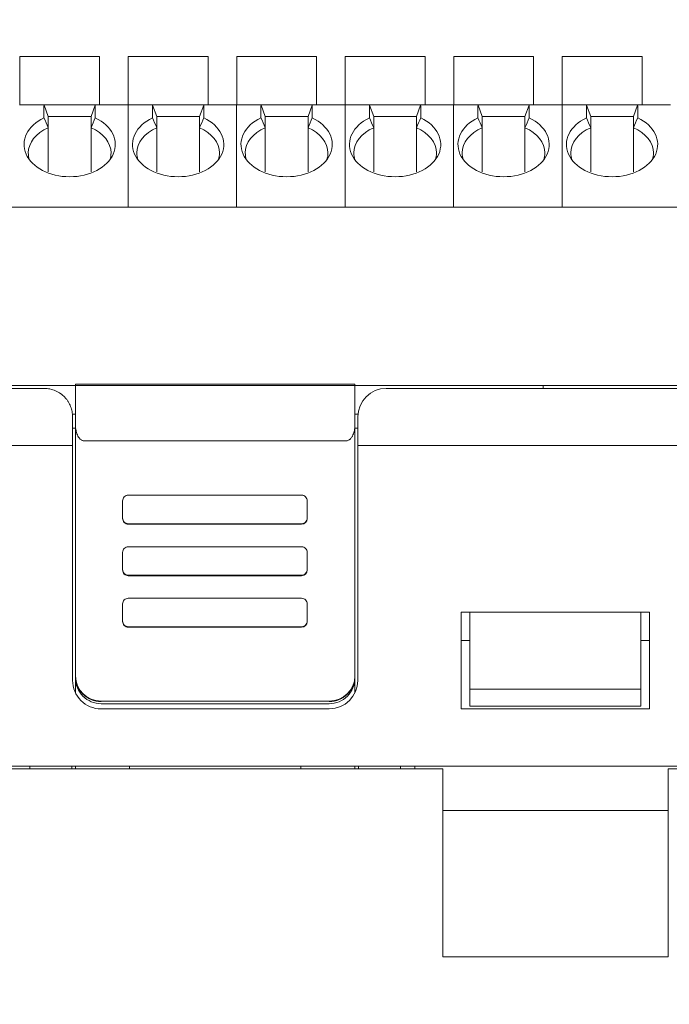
# Model space of a CAD drawing. Header units: millimetres. Extents: x -1114 to 1396, y -630 to 631.
# Tile 338 of 656: x -498 to -475, y 536 to 571. Entities that reach past the tile are written whole.
import ezdxf

# ---------------------------------------------------------------- set-up
doc = ezdxf.new("R2010")
doc.units = ezdxf.units.MM
doc.header["$MEASUREMENT"] = 0

msp = doc.modelspace()

# ---------------------------------------------------------------- linework, layer by layer
at = {"lineweight": 18}
for points, knots in [([(1038.9843, -629.7647), (1038.9843, -629.7647), (-1111.4882, -629.7647), (-1111.4882, -629.7647), (-1111.4882, -629.7647), (-1111.4882, -629.7647), (-1111.4882, 630.7883), (-1111.4882, 630.7883), (-1111.4882, 630.7883), (-1111.4882, 630.7883), (1038.9843, 630.7883), (1038.9843, 630.7883)], [0, 0, 0, 0, 0.3333333, 0.3333333, 0.3333333, 0.3333333, 0.6666667, 0.6666667, 0.6666667, 0.6666667, 1, 1, 1, 1]), ([(-497.007, 567.5231), (-497.5876, 567.2437), (-497.8428, 566.7293), (-497.6361, 566.2547), (-497.6361, 566.2547), (-497.4295, 565.7801), (-496.8093, 565.4563), (-496.107, 565.4563)], [0, 0, 0, 0, 0.5, 0.5, 0.5, 0.5, 1, 1, 1, 1]), ([(-496.107, 565.4563), (-495.4047, 565.4563), (-494.7845, 565.7801), (-494.5778, 566.2547), (-494.5778, 566.2547), (-494.3712, 566.7293), (-494.6263, 567.2437), (-495.207, 567.5231)], [0, 0, 0, 0, 0.5, 0.5, 0.5, 0.5, 1, 1, 1, 1]), ([(-493.2037, 567.5231), (-493.7844, 567.2437), (-494.0396, 566.7293), (-493.8329, 566.2547), (-493.8329, 566.2547), (-493.6262, 565.7801), (-493.006, 565.4563), (-492.3037, 565.4563)], [0, 0, 0, 0, 0.5, 0.5, 0.5, 0.5, 1, 1, 1, 1]), ([(-492.3037, 565.4563), (-491.6014, 565.4563), (-490.9813, 565.7801), (-490.7746, 566.2547), (-490.7746, 566.2547), (-490.5679, 566.7293), (-490.8231, 567.2437), (-491.4037, 567.5231)], [0, 0, 0, 0, 0.5, 0.5, 0.5, 0.5, 1, 1, 1, 1]), ([(-489.4005, 567.5231), (-489.9811, 567.2437), (-490.2363, 566.7293), (-490.0296, 566.2547), (-490.0296, 566.2547), (-489.823, 565.7801), (-489.2028, 565.4563), (-488.5005, 565.4563)], [0, 0, 0, 0, 0.5, 0.5, 0.5, 0.5, 1, 1, 1, 1]), ([(-488.5005, 565.4563), (-487.7982, 565.4563), (-487.178, 565.7801), (-486.9713, 566.2547), (-486.9713, 566.2547), (-486.7647, 566.7293), (-487.0198, 567.2437), (-487.6005, 567.5231)], [0, 0, 0, 0, 0.5, 0.5, 0.5, 0.5, 1, 1, 1, 1]), ([(-485.5972, 567.5231), (-486.1779, 567.2437), (-486.433, 566.7293), (-486.2264, 566.2547), (-486.2264, 566.2547), (-486.0197, 565.7801), (-485.3995, 565.4563), (-484.6972, 565.4563)], [0, 0, 0, 0, 0.5, 0.5, 0.5, 0.5, 1, 1, 1, 1]), ([(-484.6972, 565.4563), (-483.9949, 565.4563), (-483.3747, 565.7801), (-483.1681, 566.2547), (-483.1681, 566.2547), (-482.9614, 566.7293), (-483.2166, 567.2437), (-483.7972, 567.5231)], [0, 0, 0, 0, 0.5, 0.5, 0.5, 0.5, 1, 1, 1, 1]), ([(-481.794, 567.5231), (-482.3746, 567.2437), (-482.6298, 566.7293), (-482.4231, 566.2547), (-482.4231, 566.2547), (-482.2164, 565.7801), (-481.5963, 565.4563), (-480.894, 565.4563)], [0, 0, 0, 0, 0.5, 0.5, 0.5, 0.5, 1, 1, 1, 1]), ([(-480.894, 565.4563), (-480.1917, 565.4563), (-479.5715, 565.7801), (-479.3648, 566.2547), (-479.3648, 566.2547), (-479.1581, 566.7293), (-479.4133, 567.2437), (-479.994, 567.5231)], [0, 0, 0, 0, 0.5, 0.5, 0.5, 0.5, 1, 1, 1, 1]), ([(-477.9907, 567.5231), (-478.5714, 567.2437), (-478.8265, 566.7293), (-478.6199, 566.2547), (-478.6199, 566.2547), (-478.4132, 565.7801), (-477.793, 565.4563), (-477.0907, 565.4563)], [0, 0, 0, 0, 0.5, 0.5, 0.5, 0.5, 1, 1, 1, 1]), ([(-477.0907, 565.4563), (-476.3884, 565.4563), (-475.7682, 565.7801), (-475.5616, 566.2547), (-475.5616, 566.2547), (-475.3549, 566.7293), (-475.6101, 567.2437), (-476.1907, 567.5231)], [0, 0, 0, 0, 0.5, 0.5, 0.5, 0.5, 1, 1, 1, 1]), ([(-497.005, 558.0345), (-500.2001, 558.0345), (-503.3969, 558.0345), (-506.596, 558.0345), (-506.596, 558.0345), (-506.9959, 558.0345), (-507.3958, 558.0345), (-507.7958, 558.0345), (-507.7958, 558.0345), (-508.1957, 558.0345), (-508.5966, 558.0345), (-508.9938, 558.0345), (-508.9938, 558.0345), (-509.3911, 558.0345), (-509.7843, 558.0345), (-510.1676, 558.0345), (-510.1676, 558.0345), (-510.551, 558.0345), (-510.9229, 558.0345), (-511.2834, 558.0345), (-511.2834, 558.0345), (-512.0044, 558.0345), (-512.6883, 558.0345), (-513.3933, 558.0344), (-513.3933, 558.0344), (-514.0982, 558.0344), (-514.8165, 558.0344), (-515.5229, 558.0345)], [0, 0, 0, 0, 0.1428571, 0.1428571, 0.1428571, 0.1428571, 0.2857143, 0.2857143, 0.2857143, 0.2857143, 0.4285714, 0.4285714, 0.4285714, 0.4285714, 0.5714286, 0.5714286, 0.5714286, 0.5714286, 0.7142857, 0.7142857, 0.7142857, 0.7142857, 0.8571429, 0.8571429, 0.8571429, 0.8571429, 1, 1, 1, 1]), ([(-496.005, 557.0345), (-496.005, 557.0971), (-496.0108, 557.1588), (-496.0223, 557.2196), (-496.0223, 557.2196), (-496.028, 557.2501), (-496.0352, 557.2803), (-496.0438, 557.3103), (-496.0438, 557.3103), (-496.0524, 557.3403), (-496.0625, 557.3701), (-496.0741, 557.3996), (-496.0741, 557.3996), (-496.0972, 557.4587), (-496.1257, 557.515), (-496.1596, 557.5687), (-496.1596, 557.5687), (-496.1766, 557.5955), (-496.1949, 557.6216), (-496.2146, 557.6471), (-496.2146, 557.6471), (-496.2343, 557.6725), (-496.2555, 557.6972), (-496.278, 557.7212), (-496.278, 557.7212), (-496.3232, 557.769), (-496.3728, 557.8121), (-496.4268, 557.8503), (-496.4268, 557.8503), (-496.4537, 557.8695), (-496.4818, 557.8874), (-496.5111, 557.904), (-496.5111, 557.904), (-496.5258, 557.9123), (-496.5407, 557.9203), (-496.5559, 557.928), (-496.5559, 557.928), (-496.5712, 557.9356), (-496.5867, 557.943), (-496.6024, 557.9499), (-496.6024, 557.9499), (-496.665, 557.9774), (-496.7299, 557.9984), (-496.7972, 558.0127), (-496.7972, 558.0127), (-496.8309, 558.0198), (-496.8652, 558.0253), (-496.9, 558.029), (-496.9, 558.029), (-496.9349, 558.0327), (-496.9699, 558.0345), (-497.005, 558.0345)], [0, 0, 0, 0, 0.0769231, 0.0769231, 0.0769231, 0.0769231, 0.1538462, 0.1538462, 0.1538462, 0.1538462, 0.2307692, 0.2307692, 0.2307692, 0.2307692, 0.3076923, 0.3076923, 0.3076923, 0.3076923, 0.3846154, 0.3846154, 0.3846154, 0.3846154, 0.4615385, 0.4615385, 0.4615385, 0.4615385, 0.5384615, 0.5384615, 0.5384615, 0.5384615, 0.6153846, 0.6153846, 0.6153846, 0.6153846, 0.6923077, 0.6923077, 0.6923077, 0.6923077, 0.7692308, 0.7692308, 0.7692308, 0.7692308, 0.8461538, 0.8461538, 0.8461538, 0.8461538, 0.9230769, 0.9230769, 0.9230769, 0.9230769, 1, 1, 1, 1]), ([(-495.905, 556.7792), (-495.9044, 556.7491), (-495.9038, 556.7189), (-495.9016, 556.6888), (-495.9016, 556.6888), (-495.8995, 556.66), (-495.896, 556.6313), (-495.8913, 556.6027), (-495.8913, 556.6027), (-495.8868, 556.5751), (-495.8811, 556.5478), (-495.8742, 556.5207), (-495.8742, 556.5207), (-495.8675, 556.4945), (-495.8595, 556.4686), (-495.8502, 556.443), (-495.8502, 556.443), (-495.8303, 556.388), (-495.8042, 556.3341), (-495.7661, 556.287), (-495.7661, 556.287), (-495.756, 556.2745), (-495.745, 556.2625), (-495.7329, 556.2515), (-495.7329, 556.2515), (-495.7221, 556.2416), (-495.7104, 556.2325), (-495.6977, 556.2243), (-495.6977, 556.2243), (-495.6836, 556.2153), (-495.6683, 556.2075), (-495.652, 556.2029), (-495.652, 556.2029), (-495.6369, 556.1987), (-495.621, 556.1972), (-495.605, 556.1958)], [0, 0, 0, 0, 0.1111111, 0.1111111, 0.1111111, 0.1111111, 0.2222222, 0.2222222, 0.2222222, 0.2222222, 0.3333333, 0.3333333, 0.3333333, 0.3333333, 0.4444444, 0.4444444, 0.4444444, 0.4444444, 0.5555556, 0.5555556, 0.5555556, 0.5555556, 0.6666667, 0.6666667, 0.6666667, 0.6666667, 0.7777778, 0.7777778, 0.7777778, 0.7777778, 0.8888889, 0.8888889, 0.8888889, 0.8888889, 1, 1, 1, 1]), ([(-486.405, 556.1957), (-486.3882, 556.1957), (-486.3719, 556.1984), (-486.3562, 556.2035), (-486.3562, 556.2035), (-486.3404, 556.2085), (-486.326, 556.2156), (-486.3126, 556.2241), (-486.3126, 556.2241), (-486.3058, 556.2283), (-486.2993, 556.2329), (-486.2932, 556.2378), (-486.2932, 556.2378), (-486.287, 556.2426), (-486.2811, 556.2476), (-486.2755, 556.2529), (-486.2755, 556.2529), (-486.2642, 556.2634), (-486.2539, 556.2746), (-486.2443, 556.2864), (-486.2443, 556.2864), (-486.2348, 556.2982), (-486.226, 556.3105), (-486.2179, 556.323), (-486.2179, 556.323), (-486.2099, 556.3355), (-486.2025, 556.3483), (-486.1956, 556.3613), (-486.1956, 556.3613), (-486.1819, 556.3873), (-486.1704, 556.4141), (-486.1604, 556.4415), (-486.1604, 556.4415), (-486.1503, 556.469), (-486.142, 556.4967), (-486.1351, 556.5245), (-486.1351, 556.5245), (-486.1282, 556.5524), (-486.1226, 556.5804), (-486.1181, 556.6085), (-486.1181, 556.6085), (-486.1093, 556.6649), (-486.105, 556.7217), (-486.105, 556.7792)], [0, 0, 0, 0, 0.0909091, 0.0909091, 0.0909091, 0.0909091, 0.1818182, 0.1818182, 0.1818182, 0.1818182, 0.2727273, 0.2727273, 0.2727273, 0.2727273, 0.3636364, 0.3636364, 0.3636364, 0.3636364, 0.4545455, 0.4545455, 0.4545455, 0.4545455, 0.5454545, 0.5454545, 0.5454545, 0.5454545, 0.6363636, 0.6363636, 0.6363636, 0.6363636, 0.7272727, 0.7272727, 0.7272727, 0.7272727, 0.8181818, 0.8181818, 0.8181818, 0.8181818, 0.9090909, 0.9090909, 0.9090909, 0.9090909, 1, 1, 1, 1]), ([(-496.005, 556.0345), (-496.118, 556.0345), (-496.2311, 556.0345), (-496.3441, 556.0345), (-496.3441, 556.0345), (-500.2521, 556.0345), (-504.1574, 556.0346), (-508.0592, 556.0346), (-508.0592, 556.0346), (-508.9445, 556.0346), (-509.8297, 556.0346), (-510.7798, 556.0345), (-510.7798, 556.0345), (-511.7298, 556.0344), (-512.7449, 556.0342), (-513.74, 556.0345), (-513.74, 556.0345), (-514.7351, 556.0348), (-515.7103, 556.0355), (-516.6989, 556.0328)], [0, 0, 0, 0, 0.2, 0.2, 0.2, 0.2, 0.4, 0.4, 0.4, 0.4, 0.6, 0.6, 0.6, 0.6, 0.8, 0.8, 0.8, 0.8, 1, 1, 1, 1]), ([(-494.0512, 554.2878), (-494.1042, 554.2878), (-494.1551, 554.2667), (-494.1926, 554.2293), (-494.1926, 554.2293), (-494.2301, 554.1918), (-494.2512, 554.141), (-494.2512, 554.0881)], [0, 0, 0, 0, 0.5, 0.5, 0.5, 0.5, 1, 1, 1, 1]), ([(-487.7764, 554.0881), (-487.7764, 554.141), (-487.7975, 554.1918), (-487.835, 554.2293), (-487.835, 554.2293), (-487.8725, 554.2667), (-487.9234, 554.2878), (-487.9764, 554.2878)], [0, 0, 0, 0, 0.5, 0.5, 0.5, 0.5, 1, 1, 1, 1]), ([(-494.2512, 553.4889), (-494.2512, 553.4359), (-494.2301, 553.3851), (-494.1926, 553.3476), (-494.1926, 553.3476), (-494.1551, 553.3102), (-494.1042, 553.2891), (-494.0512, 553.2891)], [0, 0, 0, 0, 0.5, 0.5, 0.5, 0.5, 1, 1, 1, 1]), ([(-494.2512, 553.4722), (-494.2512, 553.4192), (-494.2301, 553.3684), (-494.1926, 553.331), (-494.1926, 553.331), (-494.1551, 553.2935), (-494.1042, 553.2725), (-494.0512, 553.2725)], [0, 0, 0, 0, 0.5, 0.5, 0.5, 0.5, 1, 1, 1, 1]), ([(-487.9764, 553.2891), (-487.9234, 553.2891), (-487.8725, 553.3102), (-487.835, 553.3476), (-487.835, 553.3476), (-487.7975, 553.3851), (-487.7764, 553.4359), (-487.7764, 553.4889)], [0, 0, 0, 0, 0.5, 0.5, 0.5, 0.5, 1, 1, 1, 1]), ([(-494.0512, 552.4808), (-494.1042, 552.4808), (-494.1551, 552.4598), (-494.1926, 552.4223), (-494.1926, 552.4223), (-494.2301, 552.3849), (-494.2512, 552.3341), (-494.2512, 552.2811)], [0, 0, 0, 0, 0.5, 0.5, 0.5, 0.5, 1, 1, 1, 1]), ([(-487.7764, 552.2811), (-487.7764, 552.3341), (-487.7975, 552.3849), (-487.835, 552.4223), (-487.835, 552.4223), (-487.8725, 552.4598), (-487.9234, 552.4808), (-487.9764, 552.4808)], [0, 0, 0, 0, 0.5, 0.5, 0.5, 0.5, 1, 1, 1, 1]), ([(-494.2512, 551.6819), (-494.2512, 551.629), (-494.2301, 551.5782), (-494.1926, 551.5407), (-494.1926, 551.5407), (-494.1551, 551.5032), (-494.1042, 551.4822), (-494.0512, 551.4822)], [0, 0, 0, 0, 0.5, 0.5, 0.5, 0.5, 1, 1, 1, 1]), ([(-494.2512, 551.6653), (-494.2512, 551.6123), (-494.2301, 551.5615), (-494.1926, 551.524), (-494.1926, 551.524), (-494.1551, 551.4866), (-494.1042, 551.4655), (-494.0512, 551.4655)], [0, 0, 0, 0, 0.5, 0.5, 0.5, 0.5, 1, 1, 1, 1]), ([(-487.9764, 551.4822), (-487.9234, 551.4822), (-487.8725, 551.5032), (-487.835, 551.5407), (-487.835, 551.5407), (-487.7975, 551.5782), (-487.7764, 551.629), (-487.7764, 551.6819)], [0, 0, 0, 0, 0.5, 0.5, 0.5, 0.5, 1, 1, 1, 1]), ([(-494.0512, 550.6739), (-494.1042, 550.6739), (-494.1551, 550.6528), (-494.1926, 550.6154), (-494.1926, 550.6154), (-494.2301, 550.5779), (-494.2512, 550.5271), (-494.2512, 550.4742)], [0, 0, 0, 0, 0.5, 0.5, 0.5, 0.5, 1, 1, 1, 1]), ([(-487.7764, 550.4742), (-487.7764, 550.5271), (-487.7975, 550.5779), (-487.835, 550.6154), (-487.835, 550.6154), (-487.8725, 550.6528), (-487.9234, 550.6739), (-487.9764, 550.6739)], [0, 0, 0, 0, 0.5, 0.5, 0.5, 0.5, 1, 1, 1, 1]), ([(-494.2512, 549.875), (-494.2512, 549.822), (-494.2301, 549.7712), (-494.1926, 549.7337), (-494.1926, 549.7337), (-494.1551, 549.6963), (-494.1042, 549.6753), (-494.0512, 549.6753)], [0, 0, 0, 0, 0.5, 0.5, 0.5, 0.5, 1, 1, 1, 1]), ([(-494.2512, 549.8583), (-494.2512, 549.8053), (-494.2301, 549.7545), (-494.1926, 549.7171), (-494.1926, 549.7171), (-494.1551, 549.6796), (-494.1042, 549.6586), (-494.0512, 549.6586)], [0, 0, 0, 0, 0.5, 0.5, 0.5, 0.5, 1, 1, 1, 1]), ([(-487.9764, 549.6753), (-487.9234, 549.6753), (-487.8725, 549.6963), (-487.835, 549.7337), (-487.835, 549.7337), (-487.7975, 549.7712), (-487.7764, 549.822), (-487.7764, 549.875)], [0, 0, 0, 0, 0.5, 0.5, 0.5, 0.5, 1, 1, 1, 1]), ([(-496.005, 547.7928), (-496.005, 547.5276), (-495.8997, 547.2732), (-495.7121, 547.0857), (-495.7121, 547.0857), (-495.5246, 546.8982), (-495.2702, 546.7928), (-495.005, 546.7928)], [0, 0, 0, 0, 0.5, 0.5, 0.5, 0.5, 1, 1, 1, 1]), ([(-495.005, 547.0506), (-495.0644, 547.0506), (-495.1229, 547.0565), (-495.1804, 547.0679), (-495.1804, 547.0679), (-495.2091, 547.0736), (-495.2376, 547.0807), (-495.2659, 547.0892), (-495.2659, 547.0892), (-495.2941, 547.0978), (-495.3222, 547.1078), (-495.3494, 547.1191), (-495.3494, 547.1191), (-495.4039, 547.1416), (-495.4556, 547.1692), (-495.5045, 547.2017), (-495.5045, 547.2017), (-495.5167, 547.2099), (-495.5287, 547.2183), (-495.5406, 547.2271), (-495.5406, 547.2271), (-495.5525, 547.2359), (-495.5642, 547.245), (-495.5757, 547.2544), (-495.5757, 547.2544), (-495.5986, 547.2732), (-495.6204, 547.2929), (-495.6412, 547.3137), (-495.6412, 547.3137), (-495.6827, 547.3551), (-495.72, 547.4003), (-495.7529, 547.4494), (-495.7529, 547.4494), (-495.7611, 547.4616), (-495.7691, 547.4742), (-495.7767, 547.4869), (-495.7767, 547.4869), (-495.7843, 547.4995), (-495.7916, 547.5124), (-495.7985, 547.5253), (-495.7985, 547.5253), (-495.8124, 547.5512), (-495.825, 547.5777), (-495.8362, 547.6047), (-495.8362, 547.6047), (-495.8474, 547.6317), (-495.8574, 547.6593), (-495.8659, 547.6874), (-495.8659, 547.6874), (-495.8702, 547.7015), (-495.8742, 547.7156), (-495.8778, 547.73), (-495.8778, 547.73), (-495.8814, 547.7443), (-495.8847, 547.7588), (-495.8876, 547.7733), (-495.8876, 547.7733), (-495.8992, 547.8314), (-495.905, 547.8901), (-495.905, 547.9494)], [0, 0, 0, 0, 0.0666667, 0.0666667, 0.0666667, 0.0666667, 0.1333333, 0.1333333, 0.1333333, 0.1333333, 0.2, 0.2, 0.2, 0.2, 0.2666667, 0.2666667, 0.2666667, 0.2666667, 0.3333333, 0.3333333, 0.3333333, 0.3333333, 0.4, 0.4, 0.4, 0.4, 0.4666667, 0.4666667, 0.4666667, 0.4666667, 0.5333333, 0.5333333, 0.5333333, 0.5333333, 0.6, 0.6, 0.6, 0.6, 0.6666667, 0.6666667, 0.6666667, 0.6666667, 0.7333333, 0.7333333, 0.7333333, 0.7333333, 0.8, 0.8, 0.8, 0.8, 0.8666667, 0.8666667, 0.8666667, 0.8666667, 0.9333333, 0.9333333, 0.9333333, 0.9333333, 1, 1, 1, 1]), ([(-495.905, 547.875), (-495.905, 547.6366), (-495.8102, 547.408), (-495.6414, 547.2395), (-495.6414, 547.2395), (-495.4726, 547.0709), (-495.2437, 546.9762), (-495.005, 546.9762)], [0, 0, 0, 0, 0.5, 0.5, 0.5, 0.5, 1, 1, 1, 1]), ([(-486.105, 547.9494), (-486.105, 547.8901), (-486.1108, 547.8317), (-486.1223, 547.7743), (-486.1223, 547.7743), (-486.128, 547.7456), (-486.1351, 547.7172), (-486.1436, 547.6889), (-486.1436, 547.6889), (-486.1522, 547.6607), (-486.1622, 547.6327), (-486.1735, 547.6055), (-486.1735, 547.6055), (-486.1961, 547.5511), (-486.2237, 547.4995), (-486.2563, 547.4506), (-486.2563, 547.4506), (-486.2645, 547.4384), (-486.2729, 547.4264), (-486.2817, 547.4145), (-486.2817, 547.4145), (-486.2905, 547.4027), (-486.2997, 547.391), (-486.3091, 547.3795), (-486.3091, 547.3795), (-486.3279, 547.3566), (-486.3477, 547.3348), (-486.3684, 547.3141), (-486.3684, 547.3141), (-486.4099, 547.2727), (-486.4551, 547.2355), (-486.5043, 547.2026), (-486.5043, 547.2026), (-486.5166, 547.1944), (-486.5291, 547.1864), (-486.5418, 547.1788), (-486.5418, 547.1788), (-486.5545, 547.1712), (-486.5674, 547.1639), (-486.5804, 547.157), (-486.5804, 547.157), (-486.6063, 547.1431), (-486.6328, 547.1306), (-486.6599, 547.1194), (-486.6599, 547.1194), (-486.6869, 547.1081), (-486.7145, 547.0982), (-486.7427, 547.0897), (-486.7427, 547.0897), (-486.7567, 547.0854), (-486.7709, 547.0815), (-486.7853, 547.0778), (-486.7853, 547.0778), (-486.7996, 547.0742), (-486.8142, 547.071), (-486.8287, 547.0681), (-486.8287, 547.0681), (-486.8868, 547.0565), (-486.9456, 547.0506), (-487.005, 547.0506)], [0, 0, 0, 0, 0.0666667, 0.0666667, 0.0666667, 0.0666667, 0.1333333, 0.1333333, 0.1333333, 0.1333333, 0.2, 0.2, 0.2, 0.2, 0.2666667, 0.2666667, 0.2666667, 0.2666667, 0.3333333, 0.3333333, 0.3333333, 0.3333333, 0.4, 0.4, 0.4, 0.4, 0.4666667, 0.4666667, 0.4666667, 0.4666667, 0.5333333, 0.5333333, 0.5333333, 0.5333333, 0.6, 0.6, 0.6, 0.6, 0.6666667, 0.6666667, 0.6666667, 0.6666667, 0.7333333, 0.7333333, 0.7333333, 0.7333333, 0.8, 0.8, 0.8, 0.8, 0.8666667, 0.8666667, 0.8666667, 0.8666667, 0.9333333, 0.9333333, 0.9333333, 0.9333333, 1, 1, 1, 1]), ([(-487.005, 546.9762), (-486.7663, 546.9762), (-486.5374, 547.0709), (-486.3686, 547.2395), (-486.3686, 547.2395), (-486.1998, 547.408), (-486.105, 547.6366), (-486.105, 547.875)], [0, 0, 0, 0, 0.5, 0.5, 0.5, 0.5, 1, 1, 1, 1])]:
    msp.add_open_spline(points, degree=3, knots=knots, dxfattribs=at)
for points in [[(-495.057, 569.6764), (-495.057, 569.6764), (-497.857, 569.6764), (-497.857, 569.6764)], [(-497.857, 569.6764), (-497.857, 569.6764), (-497.857, 567.9764), (-497.857, 567.9764)], [(-495.057, 567.9764), (-495.057, 567.9764), (-495.057, 569.6764), (-495.057, 569.6764)], [(-491.2537, 569.6764), (-491.2537, 569.6764), (-494.0537, 569.6764), (-494.0537, 569.6764)], [(-494.0537, 569.6764), (-494.0537, 569.6764), (-494.0537, 567.9764), (-494.0537, 567.9764)], [(-491.2537, 567.9764), (-491.2537, 567.9764), (-491.2537, 569.6764), (-491.2537, 569.6764)], [(-487.4505, 569.6764), (-487.4505, 569.6764), (-490.2505, 569.6764), (-490.2505, 569.6764)], [(-490.2505, 569.6764), (-490.2505, 569.6764), (-490.2505, 567.9764), (-490.2505, 567.9764)], [(-487.4505, 567.9764), (-487.4505, 567.9764), (-487.4505, 569.6764), (-487.4505, 569.6764)], [(-483.6472, 569.6764), (-483.6472, 569.6764), (-486.4472, 569.6764), (-486.4472, 569.6764)], [(-486.4472, 569.6764), (-486.4472, 569.6764), (-486.4472, 567.9764), (-486.4472, 567.9764)], [(-483.6472, 567.9764), (-483.6472, 567.9764), (-483.6472, 569.6764), (-483.6472, 569.6764)], [(-482.644, 569.6764), (-482.644, 569.6764), (-482.644, 567.9764), (-482.644, 567.9764)], [(-479.844, 569.6764), (-479.844, 569.6764), (-482.644, 569.6764), (-482.644, 569.6764)], [(-479.844, 567.9764), (-479.844, 567.9764), (-479.844, 569.6764), (-479.844, 569.6764)], [(-476.0407, 569.6764), (-476.0407, 569.6764), (-478.8407, 569.6764), (-478.8407, 569.6764)], [(-478.8407, 569.6764), (-478.8407, 569.6764), (-478.8407, 567.9764), (-478.8407, 567.9764)], [(-476.0407, 567.9764), (-476.0407, 567.9764), (-476.0407, 569.6764), (-476.0407, 569.6764)], [(-497.8602, 567.9764), (-497.8602, 567.9764), (-497.007, 567.9764), (-497.007, 567.9764)], [(-497.007, 567.9764), (-497.007, 567.9764), (-497.8602, 567.9764), (-497.8602, 567.9764)], [(-497.007, 567.9764), (-497.007, 567.9764), (-495.207, 567.9764), (-495.207, 567.9764)], [(-497.007, 567.9764), (-497.007, 567.9764), (-497.0054, 567.972), (-497.0023, 567.9634)], [(-497.0023, 567.9634), (-497.0054, 567.9549), (-497.007, 567.9424), (-497.007, 567.9266)], [(-497.007, 567.9266), (-497.007, 567.9266), (-497.007, 567.5231), (-497.007, 567.5231)], [(-496.857, 567.5643), (-496.857, 567.5643), (-497.0023, 567.9634), (-497.0023, 567.9634)], [(-495.357, 567.5643), (-495.357, 567.5643), (-495.2117, 567.9634), (-495.2117, 567.9634)], [(-495.2117, 567.9634), (-495.2086, 567.972), (-495.207, 567.9763), (-495.207, 567.9764)], [(-495.2117, 567.9634), (-495.2086, 567.9549), (-495.207, 567.9424), (-495.207, 567.9266)], [(-495.207, 567.9764), (-495.207, 567.9764), (-494.057, 567.9764), (-494.057, 567.9764)], [(-495.207, 567.9764), (-495.207, 567.9764), (-494.057, 567.9764), (-494.057, 567.9764)], [(-495.207, 567.9266), (-495.207, 567.9266), (-495.207, 567.5231), (-495.207, 567.5231)], [(-494.057, 567.9764), (-494.057, 567.9764), (-493.2037, 567.9764), (-493.2037, 567.9764)], [(-494.057, 567.9266), (-494.057, 567.9266), (-494.057, 567.9764), (-494.057, 567.9764)], [(-494.057, 567.9266), (-494.057, 567.9266), (-494.057, 567.9764), (-494.057, 567.9764)], [(-493.2037, 567.9764), (-493.2037, 567.9764), (-494.057, 567.9764), (-494.057, 567.9764)], [(-494.057, 564.3843), (-494.057, 564.3843), (-494.057, 567.9266), (-494.057, 567.9266)], [(-494.057, 564.3843), (-494.057, 564.3843), (-494.057, 567.9266), (-494.057, 567.9266)], [(-493.2037, 567.9764), (-493.2037, 567.9764), (-491.4037, 567.9764), (-491.4037, 567.9764)], [(-493.2037, 567.9764), (-493.2037, 567.9764), (-493.2021, 567.972), (-493.199, 567.9634)], [(-493.199, 567.9634), (-493.2021, 567.9549), (-493.2037, 567.9424), (-493.2037, 567.9266)], [(-493.2037, 567.9266), (-493.2037, 567.9266), (-493.2037, 567.5231), (-493.2037, 567.5231)], [(-493.0537, 567.5643), (-493.0537, 567.5643), (-493.199, 567.9634), (-493.199, 567.9634)], [(-491.5537, 567.5643), (-491.5537, 567.5643), (-491.4084, 567.9634), (-491.4084, 567.9634)], [(-491.4084, 567.9634), (-491.4053, 567.972), (-491.4037, 567.9763), (-491.4037, 567.9764)], [(-491.4084, 567.9634), (-491.4053, 567.9549), (-491.4037, 567.9424), (-491.4037, 567.9266)], [(-491.4037, 567.9764), (-491.4037, 567.9764), (-490.2537, 567.9764), (-490.2537, 567.9764)], [(-491.4037, 567.9764), (-491.4037, 567.9764), (-490.2537, 567.9764), (-490.2537, 567.9764)], [(-491.4037, 567.9266), (-491.4037, 567.9266), (-491.4037, 567.5231), (-491.4037, 567.5231)], [(-490.2537, 567.9764), (-490.2537, 567.9764), (-489.4005, 567.9764), (-489.4005, 567.9764)], [(-490.2537, 567.9266), (-490.2537, 567.9266), (-490.2537, 567.9764), (-490.2537, 567.9764)], [(-490.2537, 567.9266), (-490.2537, 567.9266), (-490.2537, 567.9764), (-490.2537, 567.9764)], [(-489.4005, 567.9764), (-489.4005, 567.9764), (-490.2537, 567.9764), (-490.2537, 567.9764)], [(-490.2537, 564.3843), (-490.2537, 564.3843), (-490.2537, 567.9266), (-490.2537, 567.9266)], [(-490.2537, 564.3843), (-490.2537, 564.3843), (-490.2537, 567.9266), (-490.2537, 567.9266)], [(-489.4005, 567.9764), (-489.4005, 567.9764), (-487.6005, 567.9764), (-487.6005, 567.9764)], [(-489.4005, 567.9764), (-489.4005, 567.9764), (-489.3989, 567.972), (-489.3958, 567.9634)], [(-489.3958, 567.9634), (-489.3989, 567.9549), (-489.4005, 567.9424), (-489.4005, 567.9266)], [(-489.4005, 567.9266), (-489.4005, 567.9266), (-489.4005, 567.5231), (-489.4005, 567.5231)], [(-489.2505, 567.5643), (-489.2505, 567.5643), (-489.3958, 567.9634), (-489.3958, 567.9634)], [(-487.7505, 567.5643), (-487.7505, 567.5643), (-487.6052, 567.9634), (-487.6052, 567.9634)], [(-487.6052, 567.9634), (-487.6021, 567.972), (-487.6005, 567.9763), (-487.6005, 567.9764)], [(-487.6052, 567.9634), (-487.6021, 567.9549), (-487.6005, 567.9424), (-487.6005, 567.9266)], [(-487.6005, 567.9764), (-487.6005, 567.9764), (-486.4505, 567.9764), (-486.4505, 567.9764)], [(-487.6005, 567.9764), (-487.6005, 567.9764), (-486.4505, 567.9764), (-486.4505, 567.9764)], [(-487.6005, 567.9266), (-487.6005, 567.9266), (-487.6005, 567.5231), (-487.6005, 567.5231)], [(-486.4505, 567.9764), (-486.4505, 567.9764), (-485.5972, 567.9764), (-485.5972, 567.9764)], [(-486.4505, 567.9266), (-486.4505, 567.9266), (-486.4505, 567.9764), (-486.4505, 567.9764)], [(-485.5972, 567.9764), (-485.5972, 567.9764), (-486.4505, 567.9764), (-486.4505, 567.9764)], [(-486.4505, 567.9266), (-486.4505, 567.9266), (-486.4505, 567.9764), (-486.4505, 567.9764)], [(-486.4505, 564.3843), (-486.4505, 564.3843), (-486.4505, 567.9266), (-486.4505, 567.9266)], [(-486.4505, 564.3843), (-486.4505, 564.3843), (-486.4505, 567.9266), (-486.4505, 567.9266)], [(-485.5972, 567.9764), (-485.5972, 567.9764), (-483.7972, 567.9764), (-483.7972, 567.9764)], [(-485.5972, 567.9764), (-485.5972, 567.9764), (-485.5956, 567.972), (-485.5925, 567.9634)], [(-485.5925, 567.9634), (-485.5956, 567.9549), (-485.5972, 567.9424), (-485.5972, 567.9266)], [(-485.5972, 567.9266), (-485.5972, 567.9266), (-485.5972, 567.5231), (-485.5972, 567.5231)], [(-485.4472, 567.5643), (-485.4472, 567.5643), (-485.5925, 567.9634), (-485.5925, 567.9634)], [(-483.9472, 567.5643), (-483.9472, 567.5643), (-483.8019, 567.9634), (-483.8019, 567.9634)], [(-483.8019, 567.9634), (-483.7988, 567.972), (-483.7972, 567.9763), (-483.7972, 567.9764)], [(-483.8019, 567.9634), (-483.7988, 567.9549), (-483.7972, 567.9424), (-483.7972, 567.9266)], [(-483.7972, 567.9764), (-483.7972, 567.9764), (-482.6472, 567.9764), (-482.6472, 567.9764)], [(-483.7972, 567.9764), (-483.7972, 567.9764), (-482.6472, 567.9764), (-482.6472, 567.9764)], [(-483.7972, 567.9266), (-483.7972, 567.9266), (-483.7972, 567.5231), (-483.7972, 567.5231)], [(-482.6472, 567.9764), (-482.6472, 567.9764), (-481.794, 567.9764), (-481.794, 567.9764)], [(-482.6472, 567.9266), (-482.6472, 567.9266), (-482.6472, 567.9764), (-482.6472, 567.9764)], [(-481.794, 567.9764), (-481.794, 567.9764), (-482.6472, 567.9764), (-482.6472, 567.9764)], [(-482.6472, 567.9266), (-482.6472, 567.9266), (-482.6472, 567.9764), (-482.6472, 567.9764)], [(-482.6472, 564.3843), (-482.6472, 564.3843), (-482.6472, 567.9266), (-482.6472, 567.9266)], [(-482.6472, 564.3843), (-482.6472, 564.3843), (-482.6472, 567.9266), (-482.6472, 567.9266)], [(-481.794, 567.9764), (-481.794, 567.9764), (-479.994, 567.9764), (-479.994, 567.9764)], [(-481.794, 567.9764), (-481.794, 567.9764), (-481.7924, 567.972), (-481.7893, 567.9634)], [(-481.7893, 567.9634), (-481.7924, 567.9549), (-481.794, 567.9424), (-481.794, 567.9266)], [(-481.794, 567.9266), (-481.794, 567.9266), (-481.794, 567.5231), (-481.794, 567.5231)], [(-481.644, 567.5643), (-481.644, 567.5643), (-481.7893, 567.9634), (-481.7893, 567.9634)], [(-480.144, 567.5643), (-480.144, 567.5643), (-479.9987, 567.9634), (-479.9987, 567.9634)], [(-479.9987, 567.9634), (-479.9956, 567.972), (-479.994, 567.9763), (-479.994, 567.9764)], [(-479.9987, 567.9634), (-479.9956, 567.9549), (-479.994, 567.9424), (-479.994, 567.9266)], [(-479.994, 567.9764), (-479.994, 567.9764), (-478.844, 567.9764), (-478.844, 567.9764)], [(-479.994, 567.9764), (-479.994, 567.9764), (-478.844, 567.9764), (-478.844, 567.9764)], [(-479.994, 567.9266), (-479.994, 567.9266), (-479.994, 567.5231), (-479.994, 567.5231)], [(-478.844, 567.9764), (-478.844, 567.9764), (-477.9907, 567.9764), (-477.9907, 567.9764)], [(-478.844, 567.9266), (-478.844, 567.9266), (-478.844, 567.9764), (-478.844, 567.9764)], [(-478.844, 567.9266), (-478.844, 567.9266), (-478.844, 567.9764), (-478.844, 567.9764)], [(-477.9907, 567.9764), (-477.9907, 567.9764), (-478.844, 567.9764), (-478.844, 567.9764)], [(-478.844, 564.3843), (-478.844, 564.3843), (-478.844, 567.9266), (-478.844, 567.9266)], [(-478.844, 564.3843), (-478.844, 564.3843), (-478.844, 567.9266), (-478.844, 567.9266)], [(-477.9907, 567.9764), (-477.9907, 567.9764), (-476.1907, 567.9764), (-476.1907, 567.9764)], [(-477.9907, 567.9764), (-477.9907, 567.9764), (-477.9891, 567.972), (-477.986, 567.9634)], [(-477.986, 567.9634), (-477.9891, 567.9549), (-477.9907, 567.9424), (-477.9907, 567.9266)], [(-477.9907, 567.9266), (-477.9907, 567.9266), (-477.9907, 567.5231), (-477.9907, 567.5231)], [(-477.8407, 567.5643), (-477.8407, 567.5643), (-477.986, 567.9634), (-477.986, 567.9634)], [(-476.3407, 567.5643), (-476.3407, 567.5643), (-476.1954, 567.9634), (-476.1954, 567.9634)], [(-476.1954, 567.9634), (-476.1923, 567.972), (-476.1907, 567.9763), (-476.1907, 567.9764)], [(-476.1954, 567.9634), (-476.1923, 567.9549), (-476.1907, 567.9424), (-476.1907, 567.9266)], [(-476.1907, 567.9764), (-476.1907, 567.9764), (-475.0407, 567.9764), (-475.0407, 567.9764)], [(-476.1907, 567.9764), (-476.1907, 567.9764), (-475.0407, 567.9764), (-475.0407, 567.9764)], [(-476.1907, 567.9266), (-476.1907, 567.9266), (-476.1907, 567.5231), (-476.1907, 567.5231)], [(-496.857, 567.1737), (-496.9069, 567.2907), (-496.9569, 567.4071), (-497.007, 567.5231)], [(-496.857, 567.5643), (-496.857, 567.5643), (-496.107, 567.5643), (-496.107, 567.5643)], [(-496.857, 567.1737), (-496.857, 567.1737), (-496.857, 567.5643), (-496.857, 567.5643)], [(-495.357, 567.5643), (-495.357, 567.5643), (-496.107, 567.5643), (-496.107, 567.5643)], [(-495.357, 567.1737), (-495.357, 567.1737), (-495.357, 567.5643), (-495.357, 567.5643)], [(-495.207, 567.5231), (-495.257, 567.4071), (-495.307, 567.2907), (-495.357, 567.1737)], [(-493.0537, 567.1737), (-493.1037, 567.2907), (-493.1537, 567.4071), (-493.2037, 567.5231)], [(-493.0537, 567.5643), (-493.0537, 567.5643), (-492.3037, 567.5643), (-492.3037, 567.5643)], [(-493.0537, 567.1737), (-493.0537, 567.1737), (-493.0537, 567.5643), (-493.0537, 567.5643)], [(-492.3037, 567.5643), (-492.3037, 567.5643), (-491.5537, 567.5643), (-491.5537, 567.5643)], [(-491.5537, 567.1737), (-491.5537, 567.1737), (-491.5537, 567.5643), (-491.5537, 567.5643)], [(-491.4037, 567.5231), (-491.4538, 567.4071), (-491.5038, 567.2907), (-491.5537, 567.1737)], [(-489.2505, 567.1737), (-489.3004, 567.2907), (-489.3504, 567.4071), (-489.4005, 567.5231)], [(-489.2505, 567.5643), (-489.2505, 567.5643), (-488.5005, 567.5643), (-488.5005, 567.5643)], [(-489.2505, 567.1737), (-489.2505, 567.1737), (-489.2505, 567.5643), (-489.2505, 567.5643)], [(-487.7505, 567.5643), (-487.7505, 567.5643), (-488.5005, 567.5643), (-488.5005, 567.5643)], [(-487.7505, 567.1737), (-487.7505, 567.1737), (-487.7505, 567.5643), (-487.7505, 567.5643)], [(-487.6005, 567.5231), (-487.6505, 567.4071), (-487.7005, 567.2907), (-487.7505, 567.1737)], [(-485.4472, 567.1737), (-485.4972, 567.2907), (-485.5472, 567.4071), (-485.5972, 567.5231)], [(-485.4472, 567.5643), (-485.4472, 567.5643), (-484.6972, 567.5643), (-484.6972, 567.5643)], [(-485.4472, 567.1737), (-485.4472, 567.1737), (-485.4472, 567.5643), (-485.4472, 567.5643)], [(-483.9472, 567.5643), (-483.9472, 567.5643), (-484.6972, 567.5643), (-484.6972, 567.5643)], [(-483.9472, 567.1737), (-483.9472, 567.1737), (-483.9472, 567.5643), (-483.9472, 567.5643)], [(-483.7972, 567.5231), (-483.8473, 567.4071), (-483.8973, 567.2907), (-483.9472, 567.1737)], [(-481.644, 567.1737), (-481.6939, 567.2907), (-481.7439, 567.4071), (-481.794, 567.5231)], [(-481.644, 567.5643), (-481.644, 567.5643), (-480.894, 567.5643), (-480.894, 567.5643)], [(-481.644, 567.1737), (-481.644, 567.1737), (-481.644, 567.5643), (-481.644, 567.5643)], [(-480.144, 567.5643), (-480.144, 567.5643), (-480.894, 567.5643), (-480.894, 567.5643)], [(-480.144, 567.1737), (-480.144, 567.1737), (-480.144, 567.5643), (-480.144, 567.5643)], [(-479.994, 567.5231), (-480.044, 567.4071), (-480.094, 567.2907), (-480.144, 567.1737)], [(-477.8407, 567.1737), (-477.8907, 567.2907), (-477.9407, 567.4071), (-477.9907, 567.5231)], [(-477.8407, 567.5643), (-477.8407, 567.5643), (-477.0907, 567.5643), (-477.0907, 567.5643)], [(-477.8407, 567.1737), (-477.8407, 567.1737), (-477.8407, 567.5643), (-477.8407, 567.5643)], [(-477.0907, 567.5643), (-477.0907, 567.5643), (-476.3407, 567.5643), (-476.3407, 567.5643)], [(-476.3407, 567.1737), (-476.3407, 567.1737), (-476.3407, 567.5643), (-476.3407, 567.5643)], [(-476.1907, 567.5231), (-476.2408, 567.4071), (-476.2908, 567.2907), (-476.3407, 567.1737)], [(-496.857, 567.1737), (-497.2915, 566.9881), (-497.557, 566.6552), (-497.557, 566.2962)], [(-496.857, 567.1737), (-496.857, 567.1737), (-496.857, 565.6278), (-496.857, 565.6278)], [(-495.357, 565.6278), (-495.357, 565.6278), (-495.357, 567.1737), (-495.357, 567.1737)], [(-494.657, 566.2962), (-494.657, 566.6552), (-494.9225, 566.9881), (-495.357, 567.1737)], [(-493.0537, 567.1737), (-493.4882, 566.9881), (-493.7537, 566.6552), (-493.7537, 566.2962)], [(-493.0537, 567.1737), (-493.0537, 567.1737), (-493.0537, 565.6278), (-493.0537, 565.6278)], [(-491.5537, 565.6278), (-491.5537, 565.6278), (-491.5537, 567.1737), (-491.5537, 567.1737)], [(-490.8537, 566.2962), (-490.8537, 566.6552), (-491.1192, 566.9881), (-491.5537, 567.1737)], [(-489.2505, 567.1737), (-489.685, 566.9881), (-489.9505, 566.6552), (-489.9505, 566.2962)], [(-489.2505, 567.1737), (-489.2505, 567.1737), (-489.2505, 565.6278), (-489.2505, 565.6278)], [(-487.7505, 565.6278), (-487.7505, 565.6278), (-487.7505, 567.1737), (-487.7505, 567.1737)], [(-487.0505, 566.2962), (-487.0505, 566.6552), (-487.316, 566.9881), (-487.7505, 567.1737)], [(-485.4472, 567.1737), (-485.8817, 566.9881), (-486.1472, 566.6552), (-486.1472, 566.2962)], [(-485.4472, 567.1737), (-485.4472, 567.1737), (-485.4472, 565.6278), (-485.4472, 565.6278)], [(-483.9472, 565.6278), (-483.9472, 565.6278), (-483.9472, 567.1737), (-483.9472, 567.1737)], [(-483.2472, 566.2962), (-483.2472, 566.6552), (-483.5127, 566.9881), (-483.9472, 567.1737)], [(-481.644, 567.1737), (-482.0785, 566.9881), (-482.344, 566.6552), (-482.344, 566.2962)], [(-481.644, 567.1737), (-481.644, 567.1737), (-481.644, 565.6278), (-481.644, 565.6278)], [(-480.144, 565.6278), (-480.144, 565.6278), (-480.144, 567.1737), (-480.144, 567.1737)], [(-479.444, 566.2962), (-479.444, 566.6552), (-479.7095, 566.9881), (-480.144, 567.1737)], [(-477.8407, 567.1737), (-478.2752, 566.9881), (-478.5407, 566.6552), (-478.5407, 566.2962)], [(-477.8407, 567.1737), (-477.8407, 567.1737), (-477.8407, 565.6278), (-477.8407, 565.6278)], [(-476.3407, 565.6278), (-476.3407, 565.6278), (-476.3407, 567.1737), (-476.3407, 567.1737)], [(-475.6407, 566.2962), (-475.6407, 566.6552), (-475.9062, 566.9881), (-476.3407, 567.1737)], [(-497.557, 566.2962), (-497.557, 566.2131), (-497.5427, 566.1302), (-497.5144, 566.0495)], [(-494.6996, 566.0495), (-494.6713, 566.1302), (-494.657, 566.2131), (-494.657, 566.2962)], [(-493.7537, 566.2962), (-493.7537, 566.2131), (-493.7394, 566.1302), (-493.7111, 566.0495)], [(-490.8964, 566.0495), (-490.868, 566.1302), (-490.8537, 566.2131), (-490.8537, 566.2962)], [(-489.9505, 566.2962), (-489.9505, 566.2131), (-489.9362, 566.1302), (-489.9078, 566.0495)], [(-487.0931, 566.0495), (-487.0648, 566.1302), (-487.0505, 566.2131), (-487.0505, 566.2962)], [(-486.1472, 566.2962), (-486.1472, 566.2131), (-486.1329, 566.1302), (-486.1046, 566.0495)], [(-483.2898, 566.0495), (-483.2615, 566.1302), (-483.2472, 566.2131), (-483.2472, 566.2962)], [(-482.344, 566.2962), (-482.344, 566.2131), (-482.3297, 566.1302), (-482.3013, 566.0495)], [(-479.4866, 566.0495), (-479.4583, 566.1302), (-479.444, 566.2131), (-479.444, 566.2962)], [(-478.5407, 566.2962), (-478.5407, 566.2131), (-478.5264, 566.1302), (-478.4981, 566.0495)], [(-475.6833, 566.0495), (-475.655, 566.1302), (-475.6407, 566.2131), (-475.6407, 566.2962)], [(-519.1078, 564.3843), (-519.1078, 564.3843), (-462.9022, 564.3843), (-462.9022, 564.3843)], [(-462.9022, 564.3843), (-462.9022, 564.3843), (-519.1078, 564.3843), (-519.1078, 564.3843)], [(-495.905, 558.1343), (-495.905, 558.1343), (-517.2078, 558.1343), (-517.2078, 558.1343)], [(-495.905, 558.1415), (-495.905, 558.1415), (-495.905, 558.1867), (-495.905, 558.1867)], [(-486.105, 558.1867), (-486.105, 558.1867), (-495.905, 558.1867), (-495.905, 558.1867)], [(-495.905, 558.1404), (-495.905, 557.6866), (-495.905, 557.2329), (-495.905, 556.7792)], [(-486.105, 558.1402), (-489.3717, 558.1403), (-492.6384, 558.1403), (-495.905, 558.1404)], [(-486.105, 558.1867), (-486.105, 558.1867), (-486.105, 558.1413), (-486.105, 558.1413)], [(-486.105, 556.7792), (-486.105, 557.2328), (-486.105, 557.6865), (-486.105, 558.1402)], [(-464.8022, 558.1343), (-464.8022, 558.1343), (-486.105, 558.1343), (-486.105, 558.1343)], [(-479.505, 558.1343), (-479.505, 558.1343), (-479.505, 558.0345), (-479.505, 558.0345)], [(-485.005, 558.0345), (-485.5573, 558.0345), (-486.005, 557.5868), (-486.005, 557.0345)], [(-465.8022, 558.0345), (-465.8022, 558.0345), (-485.005, 558.0345), (-485.005, 558.0345)], [(-496.0238, 557.1343), (-496.0238, 557.1343), (-495.905, 557.1343), (-495.905, 557.1343)], [(-496.005, 556.0346), (-496.0051, 556.3679), (-496.0051, 556.7012), (-496.0051, 557.0345)], [(-486.105, 557.1343), (-486.105, 557.1343), (-485.9999, 557.1343), (-485.9999, 557.1343)], [(-486.005, 557.0345), (-486.005, 557.0345), (-486.005, 556.0345), (-486.005, 556.0345)], [(-495.905, 547.9494), (-495.905, 547.9494), (-495.905, 556.7792), (-495.905, 556.7792)], [(-495.905, 547.9496), (-495.905, 547.9496), (-495.905, 556.7725), (-495.905, 556.7725)], [(-486.105, 556.7792), (-486.105, 556.7792), (-486.105, 547.9494), (-486.105, 547.9494)], [(-486.105, 556.7722), (-486.105, 556.7722), (-486.105, 547.9496), (-486.105, 547.9496)], [(-496.005, 556.6343), (-496.005, 556.6343), (-495.9049, 556.6343), (-495.9049, 556.6343)], [(-486.1052, 556.6343), (-486.1052, 556.6343), (-486.005, 556.6343), (-486.005, 556.6343)], [(-496.005, 547.7928), (-496.005, 547.7928), (-496.005, 556.0345), (-496.005, 556.0345)], [(-486.405, 556.1957), (-486.405, 556.1957), (-495.605, 556.1958), (-495.605, 556.1958)], [(-486.005, 556.0345), (-486.005, 556.0345), (-486.005, 547.7928), (-486.005, 547.7928)], [(-463.8022, 556.0345), (-463.8022, 556.0345), (-486.005, 556.0345), (-486.005, 556.0345)], [(-487.9764, 554.2878), (-487.9764, 554.2878), (-494.0512, 554.2878), (-494.0512, 554.2878)], [(-494.2512, 554.0881), (-494.2512, 554.0881), (-494.2512, 553.4889), (-494.2512, 553.4889)], [(-487.7764, 553.4889), (-487.7764, 553.4889), (-487.7764, 554.0881), (-487.7764, 554.0881)], [(-494.2512, 553.4722), (-494.2512, 553.4722), (-494.2512, 553.4889), (-494.2512, 553.4889)], [(-494.2512, 553.4889), (-494.2512, 553.4889), (-494.2512, 553.4722), (-494.2512, 553.4722)], [(-494.0512, 553.2891), (-494.0512, 553.2891), (-487.9764, 553.2891), (-487.9764, 553.2891)], [(-487.9764, 553.2725), (-487.9764, 553.2725), (-494.0512, 553.2725), (-494.0512, 553.2725)], [(-487.9764, 553.2725), (-487.866, 553.2725), (-487.7764, 553.3619), (-487.7764, 553.4722)], [(-487.7764, 553.4911), (-487.7764, 553.4911), (-487.7764, 553.4722), (-487.7764, 553.4722)], [(-487.7764, 553.4889), (-487.7764, 553.4889), (-487.7764, 553.4722), (-487.7764, 553.4722)], [(-494.2512, 552.2811), (-494.2512, 552.2811), (-494.2512, 551.6819), (-494.2512, 551.6819)], [(-487.9764, 552.4808), (-487.9764, 552.4808), (-494.0512, 552.4808), (-494.0512, 552.4808)], [(-487.7764, 551.6819), (-487.7764, 551.6819), (-487.7764, 552.2811), (-487.7764, 552.2811)], [(-494.2512, 551.6653), (-494.2512, 551.6653), (-494.2512, 551.6819), (-494.2512, 551.6819)], [(-494.2512, 551.6819), (-494.2512, 551.6819), (-494.2512, 551.6653), (-494.2512, 551.6653)], [(-487.9764, 551.4655), (-487.866, 551.4655), (-487.7764, 551.5549), (-487.7764, 551.6653)], [(-487.7764, 551.6841), (-487.7764, 551.6841), (-487.7764, 551.6653), (-487.7764, 551.6653)], [(-487.7764, 551.6819), (-487.7764, 551.6819), (-487.7764, 551.6653), (-487.7764, 551.6653)], [(-494.0512, 551.4822), (-494.0512, 551.4822), (-487.9764, 551.4822), (-487.9764, 551.4822)], [(-487.9764, 551.4655), (-487.9764, 551.4655), (-494.0512, 551.4655), (-494.0512, 551.4655)], [(-494.2512, 550.4742), (-494.2512, 550.4742), (-494.2512, 549.875), (-494.2512, 549.875)], [(-487.9764, 550.6739), (-487.9764, 550.6739), (-494.0512, 550.6739), (-494.0512, 550.6739)], [(-487.7764, 549.875), (-487.7764, 549.875), (-487.7764, 550.4742), (-487.7764, 550.4742)], [(-482.3776, 550.1899), (-482.3776, 550.1899), (-482.3776, 546.7899), (-482.3776, 546.7899)], [(-475.7776, 550.1899), (-475.7776, 550.1899), (-482.3776, 550.1899), (-482.3776, 550.1899)], [(-482.0776, 549.5775), (-482.0776, 549.5775), (-482.0776, 550.1899), (-482.0776, 550.1899)], [(-476.0776, 550.1899), (-476.0776, 550.1899), (-476.0776, 549.5775), (-476.0776, 549.5775)], [(-475.7776, 546.7899), (-475.7776, 546.7899), (-475.7776, 550.1899), (-475.7776, 550.1899)], [(-494.2512, 549.875), (-494.2512, 549.875), (-494.2512, 549.8583), (-494.2512, 549.8583)], [(-487.9764, 549.6586), (-487.866, 549.6586), (-487.7764, 549.748), (-487.7764, 549.8583)], [(-487.7764, 549.8772), (-487.7764, 549.8772), (-487.7764, 549.8583), (-487.7764, 549.8583)], [(-487.7764, 549.875), (-487.7764, 549.875), (-487.7764, 549.8583), (-487.7764, 549.8583)], [(-494.0512, 549.6753), (-494.0512, 549.6753), (-487.9764, 549.6753), (-487.9764, 549.6753)], [(-487.9764, 549.6586), (-487.9764, 549.6586), (-494.0512, 549.6586), (-494.0512, 549.6586)], [(-482.0776, 547.4899), (-482.0776, 547.4899), (-482.0776, 549.5775), (-482.0776, 549.5775)], [(-476.0776, 549.5775), (-476.0776, 549.5775), (-476.0776, 547.4899), (-476.0776, 547.4899)], [(-482.0776, 549.1899), (-482.0776, 549.1899), (-482.3776, 549.1899), (-482.3776, 549.1899)], [(-475.7774, 549.1899), (-475.7774, 549.1899), (-476.0776, 549.1899), (-476.0776, 549.1899)], [(-495.905, 547.875), (-495.905, 547.875), (-495.905, 547.9494), (-495.905, 547.9494)], [(-495.905, 547.3569), (-495.905, 547.3569), (-495.905, 547.875), (-495.905, 547.875)], [(-495.9049, 547.9499), (-495.8966, 547.4595), (-495.4961, 547.0663), (-495.005, 547.0663)], [(-487.005, 547.0663), (-486.5139, 547.0663), (-486.1135, 547.4595), (-486.1052, 547.9499)], [(-487.005, 546.7928), (-486.4527, 546.7928), (-486.005, 547.2405), (-486.005, 547.7928)], [(-486.105, 547.9494), (-486.105, 547.9494), (-486.105, 547.875), (-486.105, 547.875)], [(-486.105, 547.9494), (-486.105, 547.9494), (-486.105, 547.875), (-486.105, 547.875)], [(-486.105, 547.3569), (-486.105, 547.3569), (-486.105, 547.875), (-486.105, 547.875)], [(-482.0776, 547.4899), (-482.0776, 547.4899), (-482.0776, 546.8899), (-482.0776, 546.8899)], [(-476.0776, 547.4899), (-476.0776, 547.4899), (-482.0776, 547.4899), (-482.0776, 547.4899)], [(-476.0776, 546.8899), (-476.0776, 546.8899), (-476.0776, 547.4899), (-476.0776, 547.4899)], [(-487.005, 547.0663), (-487.005, 547.0663), (-495.005, 547.0663), (-495.005, 547.0663)], [(-495.005, 546.9762), (-495.005, 546.9762), (-487.005, 546.9762), (-487.005, 546.9762)], [(-487.005, 546.7928), (-487.005, 546.7928), (-495.005, 546.7928), (-495.005, 546.7928)], [(-482.3776, 546.7899), (-482.3776, 546.7899), (-475.7776, 546.7899), (-475.7776, 546.7899)], [(-482.0776, 546.8899), (-482.0776, 546.8899), (-476.0776, 546.8899), (-476.0776, 546.8899)], [(-559.0776, 544.7899), (-559.0776, 544.7899), (-403.0776, 544.7899), (-403.0776, 544.7899)], [(-540.1276, 544.6899), (-540.1276, 544.6899), (-483.0276, 544.6899), (-483.0276, 544.6899)], [(-497.505, 544.7899), (-497.505, 544.7899), (-497.505, 544.6899), (-497.505, 544.6899)], [(-496.0266, 544.7899), (-496.0266, 544.7899), (-496.0266, 544.6899), (-496.0266, 544.6899)], [(-495.905, 544.6898), (-495.905, 544.6898), (-495.905, 544.7898), (-495.905, 544.7898)], [(-494.005, 544.6898), (-494.005, 544.6898), (-494.005, 544.7898), (-494.005, 544.7898)], [(-488.005, 544.7898), (-488.005, 544.7898), (-488.005, 544.6898), (-488.005, 544.6898)], [(-486.105, 544.6898), (-486.105, 544.6898), (-486.105, 544.7898), (-486.105, 544.7898)], [(-485.9835, 544.7899), (-485.9835, 544.7899), (-485.9835, 544.6899), (-485.9835, 544.6899)], [(-484.505, 544.7899), (-484.505, 544.7899), (-484.505, 544.6899), (-484.505, 544.6899)], [(-484.005, 544.7899), (-484.005, 544.7899), (-484.005, 544.6899), (-484.005, 544.6899)], [(-483.0276, 538.0913), (-483.0276, 538.0913), (-483.0276, 544.6899), (-483.0276, 544.6899)], [(-475.1276, 544.6899), (-475.1276, 544.6899), (-425.5276, 544.6899), (-425.5276, 544.6899)], [(-475.1276, 544.6899), (-475.1276, 544.6899), (-475.1276, 538.0913), (-475.1276, 538.0913)], [(-475.1276, 543.2342), (-475.1276, 543.2342), (-483.0276, 543.2342), (-483.0276, 543.2342)], [(-483.0276, 538.0913), (-483.0276, 538.0913), (-475.1276, 538.0913), (-475.1276, 538.0913)]]:
    msp.add_open_spline(points, degree=3, dxfattribs=at)

doc.saveas('drawing.dxf')
